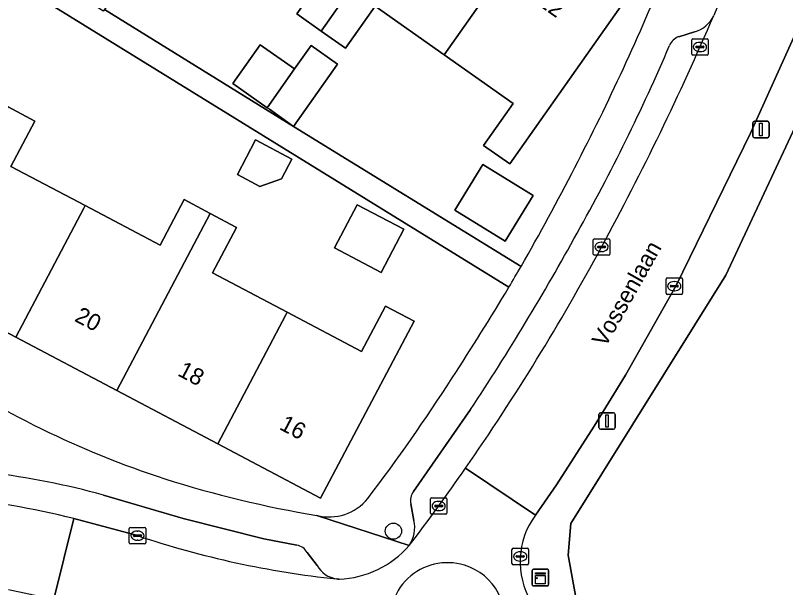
# Model space of a CAD drawing. Extents: x 162661 to 163484, y 380247 to 381230.
# Drawn here: x 163101.35 to 163147.9, y 380903.21 to 380937.77 of the extents above; entities that cross this region are included whole.
import ezdxf

# ---------------------------------------------------------------- set-up
doc = ezdxf.new("R2010")
doc.units = 0
for name, color, linetype in [('IMGEO_Berm_groen', 7, 'Continuous'), ('IMGEO_Boom', 7, 'Continuous'), ('IMGEO_Erf', 7, 'Continuous'), ('IMGEO_Hek', 7, 'Continuous'), ('IMGEO_Kast', 7, 'Continuous'), ('IMGEO_Kolk', 7, 'Continuous'), ('IMGEO_Lichtmast', 7, 'Continuous'), ('IMGEO_Openbare_ruimte_label', 7, 'Continuous'), ('IMGEO_Pand', 7, 'Continuous'), ('IMGEO_Pand_nummerreeks', 7, 'Continuous'), ('IMGEO_Parkeervlak_open', 7, 'Continuous'), ('IMGEO_Rijbaan_lokaal_gesloten', 7, 'Continuous'), ('IMGEO_Rijbaan_lokaal_open', 7, 'Continuous'), ('IMGEO_Voetpad_open', 7, 'Continuous')]:
    doc.layers.add(name, color=color, linetype=linetype)

msp = doc.modelspace()

# ---------------------------------------------------------------- linework, layer by layer
at = {"layer": 'IMGEO_Berm_groen'}
for points in [[(163149.571, 380939.078), (163149.406, 380938.711), (163145.775, 380930.65), (163141.275, 380921.455), (163138.222, 380916.035), (163136.337, 380912.952), (163134.045, 380909.421), (163132.774, 380907.581)], [(163154.294, 380899.394), (163154.247, 380899.765), (163135.284, 380902.281), (163134.757, 380905.164), (163134.917, 380907.085), (163144.291, 380922.073), (163150.959, 380936.325)]]:
    msp.add_lwpolyline(points, dxfattribs=at)
msp.add_arc((163136.589, 380904.774), 4.736, 143.6484, 210.7219, dxfattribs=at)
at = {"layer": 'IMGEO_Boom'}
msp.add_circle((163124.197, 380906.618), 0.489, dxfattribs=at)
at = {"layer": 'IMGEO_Erf'}
for points in [[(163118.364, 380937.86), (163120.152, 380940.404), (163115.969, 380943.346), (163111.811, 380946.27), (163110.023, 380943.728), (163108.527, 380944.78), (163107.08, 380945.799), (163108.863, 380948.335), (163104.562, 380951.36), (163106.862, 380954.631), (163109.738, 380958.721), (163115.489, 380954.673), (163121.142, 380950.695), (163126.793, 380946.718), (163132.444, 380942.741), (163138.193, 380938.695), (163131.241, 380928.799), (163129.647, 380929.921), (163131.43, 380932.456), (163127.267, 380935.384), (163123.089, 380938.323), (163121.307, 380935.789), (163119.832, 380936.827)], [(163118.168, 380931.065), (163116.703, 380932.097), (163116.569, 380932.191), (163114.488, 380933.656), (163116.136, 380935.999), (163118.218, 380934.534), (163119.22, 380935.957), (163120.819, 380934.832)], [(163114.766, 380928.152), (163115.87, 380930.246), (163118.058, 380929.092), (163117.425, 380927.893), (163116.116, 380927.44)], [(163127.913, 380926.008), (163129.609, 380928.76), (163132.646, 380926.888), (163130.95, 380924.136)], [(163120.636, 380923.729), (163122.008, 380926.333), (163124.825, 380924.849), (163123.453, 380922.245)]]:
    msp.add_lwpolyline(points, close=True, dxfattribs=at)
for points in [[(163102.461, 380939.068), (163103.227, 380940.309), (163104.782, 380939.343), (163107.275, 380942.885), (163109.151, 380941.566), (163106.736, 380938.134), (163118.168, 380931.065), (163131.908, 380922.605)], [(163131.171, 380921.346), (163102.461, 380939.068)], [(163150.959, 380936.325), (163144.291, 380922.073), (163134.917, 380907.085), (163134.757, 380905.164), (163135.284, 380902.281), (163154.247, 380899.765), (163154.294, 380899.394)], [(163100.909, 380932.238), (163102.526, 380931.386), (163101.081, 380928.646), (163105.57, 380926.281), (163110.095, 380923.897), (163111.543, 380926.643), (163113.127, 380925.808), (163114.723, 380924.966), (163113.274, 380922.218), (163117.783, 380919.841), (163122.278, 380917.471), (163123.721, 380920.21), (163125.444, 380919.301), (163119.792, 380908.606), (163113.582, 380911.885), (163107.478, 380915.107), (163101.373, 380918.33), (163095.268, 380921.553)]]:
    msp.add_lwpolyline(points, dxfattribs=at)
for centre, radius, start, end in [((163004.018, 380996.627), 147.743, 332.58061, 337.7391), ((163018.444, 380988.201), 131.06, 329.96699, 332.9463), ((163018.774, 380987.975), 130.662, 326.50611, 329.34028), ((163128.458, 380965.083), 58.182, 236.02455, 251.90986), ((163033.545, 380976.237), 111.878, 322.7904, 327.34487), ((163130.382, 380972.495), 65.827, 252.32133, 260.55325), ((163120.296, 380910.529), 3.054, 256.3935, 320.3644)]:
    msp.add_arc(centre, radius, start, end, dxfattribs=at)
at = {"layer": 'IMGEO_Hek'}
for points in [[(163134.917, 380907.085), (163144.291, 380922.073), (163150.959, 380936.325)], [(163154.247, 380899.765), (163135.284, 380902.281), (163134.757, 380905.164), (163134.917, 380907.085)]]:
    msp.add_lwpolyline(points, dxfattribs=at)
at = {"layer": 'IMGEO_Kast'}
for p, q in [((163132.579, 380903.39), (163132.579, 380904.231)), ((163132.579, 380904.231), (163132.579, 380903.39)), ((163132.654, 380904.315), (163133.495, 380904.315)), ((163133.495, 380904.315), (163132.654, 380904.315)), ((163133.579, 380904.24), (163133.579, 380903.399)), ((163133.579, 380903.399), (163133.579, 380904.24)), ((163133.504, 380903.315), (163132.663, 380903.315)), ((163132.663, 380903.315), (163133.504, 380903.315))]:
    msp.add_line(p, q, dxfattribs=at)
for points in [[(163132.774, 380904.105), (163133.374, 380904.105), (163133.374, 380904.02), (163132.774, 380904.02), (163132.774, 380904.105)], [(163132.774, 380903.93), (163133.374, 380903.93), (163133.374, 380903.441), (163132.774, 380903.441), (163132.774, 380903.93)]]:
    msp.add_lwpolyline(points, dxfattribs=at)
msp.add_circle((163132.858, 380903.779), 0.0377, dxfattribs=at)
for centre, start, end in [((163132.657, 380904.237), 92.4484, 184.2845), ((163132.657, 380904.237), 92.4484, 184.2845), ((163133.501, 380904.237), 2.4484, 94.2845), ((163133.501, 380904.237), 2.4484, 94.2845), ((163132.657, 380903.393), 182.4484, 274.2845), ((163132.657, 380903.393), 182.4484, 274.2845), ((163133.501, 380903.393), 272.4484, 4.2845), ((163133.501, 380903.393), 272.4484, 4.2845)]:
    msp.add_arc(centre, 0.0779, start, end, dxfattribs=at)
at = {"layer": 'IMGEO_Kolk'}
for p, q in [((163142.296, 380936.361), (163143.148, 380936.361)), ((163142.221, 380935.435), (163142.221, 380936.287)), ((163142.48, 380935.855), (163142.48, 380935.867)), ((163142.523, 380935.904), (163142.921, 380935.904)), ((163142.709, 380936.141), (163142.734, 380936.141)), ((163142.964, 380935.867), (163142.964, 380935.855)), ((163143.222, 380936.287), (163143.222, 380935.435)), ((163142.918, 380935.818), (163142.52, 380935.818)), ((163142.732, 380935.581), (163142.707, 380935.581)), ((163143.148, 380935.361), (163142.296, 380935.361)), ((163136.351, 380924.283), (163137.203, 380924.283)), ((163136.276, 380923.357), (163136.276, 380924.209)), ((163136.535, 380923.777), (163136.535, 380923.789)), ((163136.578, 380923.826), (163136.976, 380923.826)), ((163136.764, 380924.063), (163136.789, 380924.063)), ((163137.019, 380923.789), (163137.019, 380923.777)), ((163137.277, 380924.209), (163137.277, 380923.357)), ((163136.973, 380923.74), (163136.575, 380923.74)), ((163136.787, 380923.503), (163136.762, 380923.503)), ((163137.203, 380923.283), (163136.351, 380923.283)), ((163140.745, 380921.914), (163141.597, 380921.914)), ((163140.67, 380920.988), (163140.67, 380921.84)), ((163140.972, 380921.457), (163141.37, 380921.457)), ((163141.158, 380921.694), (163141.183, 380921.694)), ((163141.671, 380921.84), (163141.671, 380920.988)), ((163140.929, 380921.408), (163140.929, 380921.42)), ((163141.367, 380921.371), (163140.969, 380921.371)), ((163141.181, 380921.134), (163141.156, 380921.134)), ((163141.413, 380921.42), (163141.413, 380921.408)), ((163141.597, 380920.914), (163140.745, 380920.914)), ((163126.432, 380907.709), (163126.432, 380908.561)), ((163126.507, 380908.635), (163127.359, 380908.635)), ((163126.92, 380908.415), (163126.945, 380908.415)), ((163127.433, 380908.561), (163127.433, 380907.709)), ((163126.691, 380908.129), (163126.691, 380908.141)), ((163127.129, 380908.092), (163126.731, 380908.092)), ((163126.734, 380908.178), (163127.132, 380908.178)), ((163127.175, 380908.141), (163127.175, 380908.129)), ((163127.359, 380907.635), (163126.507, 380907.635)), ((163126.943, 380907.855), (163126.918, 380907.855)), ((163108.232, 380905.918), (163108.232, 380906.77)), ((163108.307, 380906.844), (163109.159, 380906.844)), ((163108.72, 380906.624), (163108.745, 380906.624)), ((163109.233, 380906.77), (163109.233, 380905.918)), ((163108.491, 380906.338), (163108.491, 380906.35)), ((163108.929, 380906.301), (163108.531, 380906.301)), ((163108.534, 380906.387), (163108.932, 380906.387)), ((163108.975, 380906.35), (163108.975, 380906.338)), ((163109.159, 380905.844), (163108.307, 380905.844)), ((163108.743, 380906.064), (163108.718, 380906.064)), ((163131.362, 380904.664), (163131.362, 380905.516)), ((163131.437, 380905.59), (163132.289, 380905.59)), ((163131.85, 380905.37), (163131.875, 380905.37)), ((163132.363, 380905.516), (163132.363, 380904.664)), ((163131.621, 380905.084), (163131.621, 380905.096)), ((163132.059, 380905.047), (163131.661, 380905.047)), ((163131.664, 380905.133), (163132.062, 380905.133)), ((163131.873, 380904.81), (163131.848, 380904.81)), ((163132.105, 380905.096), (163132.105, 380905.084)), ((163132.289, 380904.59), (163131.437, 380904.59))]:
    msp.add_line(p, q, dxfattribs=at)
for points in [[(163142.296, 380936.361), (163143.148, 380936.361)], [(163142.221, 380935.435), (163142.221, 380936.287)], [(163143.222, 380936.287), (163143.222, 380935.435)], [(163143.148, 380935.361), (163142.296, 380935.361)], [(163136.351, 380924.283), (163137.203, 380924.283)], [(163136.276, 380923.357), (163136.276, 380924.209)], [(163137.277, 380924.209), (163137.277, 380923.357)], [(163137.203, 380923.283), (163136.351, 380923.283)], [(163140.745, 380921.914), (163141.597, 380921.914)], [(163140.67, 380920.988), (163140.67, 380921.84)], [(163141.671, 380921.84), (163141.671, 380920.988)], [(163141.597, 380920.914), (163140.745, 380920.914)], [(163126.432, 380907.709), (163126.432, 380908.561)], [(163126.507, 380908.635), (163127.359, 380908.635)], [(163127.433, 380908.561), (163127.433, 380907.709)], [(163127.359, 380907.635), (163126.507, 380907.635)], [(163108.232, 380905.918), (163108.232, 380906.77)], [(163108.307, 380906.844), (163109.159, 380906.844)], [(163109.233, 380906.77), (163109.233, 380905.918)], [(163109.159, 380905.844), (163108.307, 380905.844)], [(163131.362, 380904.664), (163131.362, 380905.516)], [(163131.437, 380905.59), (163132.289, 380905.59)], [(163132.363, 380905.516), (163132.363, 380904.664)], [(163132.289, 380904.59), (163131.437, 380904.59)]]:
    msp.add_lwpolyline(points, dxfattribs=at)
for centre, radius, start, end in [((163142.298, 380936.285), 0.0765, 91.552, 178.448), ((163142.298, 380936.285), 0.0765, 91.552, 178.448), ((163143.146, 380936.285), 0.0765, 1.552, 88.448), ((163143.146, 380936.285), 0.0765, 1.552, 88.448), ((163142.52, 380935.864), 0.0403, 85.8775, 175.7526), ((163142.925, 380935.866), 0.0386, 1.7309, 96.639), ((163142.298, 380935.437), 0.0765, 181.552, 268.448), ((163142.298, 380935.437), 0.0765, 181.552, 268.448), ((163142.517, 380935.854), 0.0366, 178.938, 274.7102), ((163142.921, 380935.861), 0.043, 264.8664, 352.4533), ((163143.146, 380935.437), 0.0765, 271.552, 358.448), ((163143.146, 380935.437), 0.0765, 271.552, 358.448), ((163136.353, 380924.207), 0.0765, 91.552, 178.448), ((163136.353, 380924.207), 0.0765, 91.552, 178.448), ((163137.201, 380924.207), 0.0765, 1.552, 88.448), ((163137.201, 380924.207), 0.0765, 1.552, 88.448), ((163136.575, 380923.786), 0.0403, 85.8775, 175.7526), ((163136.572, 380923.776), 0.0366, 178.938, 274.7102), ((163136.976, 380923.783), 0.043, 264.8664, 352.4533), ((163136.98, 380923.788), 0.0386, 1.7309, 96.639), ((163136.353, 380923.359), 0.0765, 181.552, 268.448), ((163136.353, 380923.359), 0.0765, 181.552, 268.448), ((163137.201, 380923.359), 0.0765, 271.552, 358.448), ((163137.201, 380923.359), 0.0765, 271.552, 358.448), ((163140.747, 380921.838), 0.0765, 91.552, 178.448), ((163140.747, 380921.838), 0.0765, 91.552, 178.448), ((163141.595, 380921.838), 0.0765, 1.552, 88.448), ((163141.595, 380921.838), 0.0765, 1.552, 88.448), ((163140.969, 380921.417), 0.0403, 85.8775, 175.7526), ((163141.374, 380921.419), 0.0386, 1.7309, 96.639), ((163140.747, 380920.99), 0.0765, 181.552, 268.448), ((163140.747, 380920.99), 0.0765, 181.552, 268.448), ((163140.966, 380921.407), 0.0366, 178.938, 274.7102), ((163141.37, 380921.414), 0.043, 264.8664, 352.4533), ((163141.595, 380920.99), 0.0765, 271.552, 358.448), ((163141.595, 380920.99), 0.0765, 271.552, 358.448), ((163126.509, 380908.559), 0.0765, 91.552, 178.448), ((163126.509, 380908.559), 0.0765, 91.552, 178.448), ((163127.357, 380908.559), 0.0765, 1.552, 88.448), ((163127.357, 380908.559), 0.0765, 1.552, 88.448), ((163126.731, 380908.138), 0.0403, 85.8775, 175.7526), ((163126.728, 380908.128), 0.0366, 178.938, 274.7102), ((163127.132, 380908.135), 0.043, 264.8664, 352.4533), ((163127.136, 380908.14), 0.0386, 1.7309, 96.639), ((163126.509, 380907.711), 0.0765, 181.552, 268.448), ((163126.509, 380907.711), 0.0765, 181.552, 268.448), ((163127.357, 380907.711), 0.0765, 271.552, 358.448), ((163127.357, 380907.711), 0.0765, 271.552, 358.448), ((163108.309, 380906.768), 0.0765, 91.552, 178.448), ((163108.309, 380906.768), 0.0765, 91.552, 178.448), ((163109.157, 380906.768), 0.0765, 1.552, 88.448), ((163109.157, 380906.768), 0.0765, 1.552, 88.448), ((163108.531, 380906.347), 0.0403, 85.8775, 175.7526), ((163108.528, 380906.337), 0.0366, 178.938, 274.7102), ((163108.932, 380906.344), 0.043, 264.8664, 352.4533), ((163108.936, 380906.349), 0.0386, 1.7309, 96.639), ((163108.309, 380905.92), 0.0765, 181.552, 268.448), ((163108.309, 380905.92), 0.0765, 181.552, 268.448), ((163109.157, 380905.92), 0.0765, 271.552, 358.448), ((163109.157, 380905.92), 0.0765, 271.552, 358.448), ((163131.439, 380905.514), 0.0765, 91.552, 178.448), ((163131.439, 380905.514), 0.0765, 91.552, 178.448), ((163132.287, 380905.514), 0.0765, 1.552, 88.448), ((163132.287, 380905.514), 0.0765, 1.552, 88.448), ((163131.661, 380905.093), 0.0403, 85.8775, 175.7526), ((163131.658, 380905.083), 0.0366, 178.938, 274.7102), ((163132.062, 380905.09), 0.043, 264.8664, 352.4533), ((163132.066, 380905.095), 0.0386, 1.7309, 96.639), ((163131.439, 380904.666), 0.0765, 181.552, 268.448), ((163131.439, 380904.666), 0.0765, 181.552, 268.448), ((163132.287, 380904.666), 0.0765, 271.552, 358.448), ((163132.287, 380904.666), 0.0765, 271.552, 358.448)]:
    msp.add_arc(centre, radius, start, end, dxfattribs=at)
for centre, major_axis, ratio, start_param, end_param in [((163142.708, 380935.861), (-0.387, 0.002), 0.722429, 4.712389, 7.853982), ((163142.733, 380935.861), (-0.39, 0.002), 0.717154, 1.570796, 4.712389), ((163136.763, 380923.783), (-0.387, 0.002), 0.722429, 4.712389, 7.853982), ((163136.788, 380923.783), (-0.39, 0.002), 0.717154, 1.570796, 4.712389), ((163141.157, 380921.414), (-0.387, 0.002), 0.722429, 4.712389, 7.853982), ((163141.182, 380921.414), (-0.39, 0.002), 0.717154, 1.570796, 4.712389), ((163126.919, 380908.135), (-0.387, 0.002), 0.722429, 4.712389, 7.853982), ((163126.944, 380908.135), (-0.39, 0.002), 0.717154, 1.570796, 4.712389), ((163108.719, 380906.344), (-0.387, 0.002), 0.722429, 4.712389, 7.853982), ((163108.744, 380906.344), (-0.39, 0.002), 0.717154, 1.570796, 4.712389), ((163131.849, 380905.09), (-0.387, 0.002), 0.722429, 4.712389, 7.853982), ((163131.874, 380905.09), (-0.39, 0.002), 0.717154, 1.570796, 4.712389)]:
    msp.add_ellipse(centre, major_axis=major_axis, ratio=ratio, start_param=start_param, end_param=end_param, dxfattribs=at)
at = {"layer": 'IMGEO_Lichtmast'}
for p, q in [((163145.909, 380930.477), (163145.909, 380931.277)), ((163145.909, 380931.277), (163145.909, 380930.477)), ((163146.009, 380931.377), (163146.799, 380931.377)), ((163146.799, 380931.377), (163146.009, 380931.377)), ((163146.899, 380931.277), (163146.899, 380930.477)), ((163146.899, 380930.477), (163146.899, 380931.277)), ((163146.799, 380930.377), (163146.009, 380930.377)), ((163146.009, 380930.377), (163146.799, 380930.377)), ((163136.612, 380912.87), (163136.612, 380913.67)), ((163136.612, 380913.67), (163136.612, 380912.87)), ((163136.712, 380913.77), (163137.502, 380913.77)), ((163137.502, 380913.77), (163136.712, 380913.77)), ((163137.602, 380913.67), (163137.602, 380912.87)), ((163137.602, 380912.87), (163137.602, 380913.67)), ((163137.502, 380912.77), (163136.712, 380912.77)), ((163136.712, 380912.77), (163137.502, 380912.77))]:
    msp.add_line(p, q, dxfattribs=at)
for points in [[(163146.329, 380931.252), (163146.479, 380931.252), (163146.479, 380930.502), (163146.329, 380930.502), (163146.329, 380931.252)], [(163137.032, 380913.645), (163137.182, 380913.645), (163137.182, 380912.895), (163137.032, 380912.895), (163137.032, 380913.645)]]:
    msp.add_lwpolyline(points, dxfattribs=at)
for centre, start, end in [((163146.009, 380931.277), 90, 180), ((163146.009, 380931.277), 90, 180), ((163146.799, 380931.277), 0, 90), ((163146.799, 380931.277), 360, 90), ((163146.009, 380930.477), 180, 270), ((163146.009, 380930.477), 180, 270), ((163146.799, 380930.477), 270, 0), ((163146.799, 380930.477), 270, 0), ((163136.712, 380913.67), 90, 180), ((163136.712, 380913.67), 90, 180), ((163137.502, 380913.67), 0, 90), ((163137.502, 380913.67), 360, 90), ((163136.712, 380912.87), 180, 270), ((163136.712, 380912.87), 180, 270), ((163137.502, 380912.87), 270, 0), ((163137.502, 380912.87), 270, 0)]:
    msp.add_arc(centre, 0.1, start, end, dxfattribs=at)
at = {"layer": 'IMGEO_Pand'}
for points in [[(163115.969, 380943.346), (163120.152, 380940.404), (163118.364, 380937.86), (163119.832, 380936.827), (163126.793, 380946.718), (163121.142, 380950.695)], [(163127.267, 380935.384), (163132.444, 380942.741), (163126.793, 380946.718), (163119.832, 380936.827), (163121.307, 380935.789), (163123.089, 380938.323)], [(163127.267, 380935.384), (163131.43, 380932.456), (163129.647, 380929.921), (163131.241, 380928.799), (163138.193, 380938.695), (163132.444, 380942.741)], [(163118.218, 380934.534), (163116.136, 380935.999), (163114.488, 380933.656), (163116.569, 380932.191)], [(163118.218, 380934.534), (163116.569, 380932.191), (163116.703, 380932.097), (163118.168, 380931.065), (163120.819, 380934.832), (163119.22, 380935.957)], [(163100.909, 380932.238), (163095.268, 380921.553), (163101.373, 380918.33), (163105.494, 380926.136), (163105.57, 380926.281), (163101.081, 380928.646), (163102.526, 380931.386)], [(163114.766, 380928.152), (163116.116, 380927.44), (163117.425, 380927.893), (163118.058, 380929.092), (163115.87, 380930.246)], [(163127.913, 380926.008), (163130.95, 380924.136), (163132.646, 380926.888), (163129.609, 380928.76)], [(163113.127, 380925.808), (163111.543, 380926.643), (163110.095, 380923.897), (163105.57, 380926.281), (163105.494, 380926.136), (163101.373, 380918.33), (163107.478, 380915.107)], [(163120.636, 380923.729), (163123.453, 380922.245), (163124.825, 380924.849), (163122.008, 380926.333)], [(163117.783, 380919.841), (163113.274, 380922.218), (163114.723, 380924.966), (163113.127, 380925.808), (163107.478, 380915.107), (163113.582, 380911.885), (163117.704, 380919.692)], [(163117.783, 380919.841), (163117.704, 380919.692), (163113.582, 380911.885), (163119.792, 380908.606), (163125.444, 380919.301), (163123.721, 380920.21), (163122.278, 380917.471)]]:
    msp.add_lwpolyline(points, close=True, dxfattribs=at)
at = {"layer": 'IMGEO_Parkeervlak_open'}
for points in [[(163142.385, 380936.787), (163141.443, 380936.485)], [(163128.856, 380913.957), (163125.413, 380909.007)], [(163118.356, 380905.771), (163116.37, 380906.157), (163111.492, 380907.375), (163106.676, 380908.794)], [(163125.25, 380908.261), (163125.439, 380907.267)], [(163104.892, 380907.377), (163108.733, 380906.344)], [(163119.582, 380904.533), (163118.983, 380905.328)]]:
    msp.add_lwpolyline(points, dxfattribs=at)
for centre, radius, start, end in [((162990.156, 381003.473), 166.878, 331.47389, 336.8135), ((163141.979, 380938.458), 1.72, 283.6451, 336.3694), ((163141.813, 380935.526), 1.028, 111.0807, 155.0203), ((163035.799, 380980.689), 114.206, 330.59631, 336.9424), ((163006.679, 380994.994), 146.609, 326.44487, 331.31361), ((163013.842, 380990.197), 139.728, 325.18028, 331.61858), ((163014.881, 380989.462), 138.455, 322.79452, 325.18429), ((163093.951, 380862.34), 48.165, 74.6811, 83.0168), ((163126.179, 380908.449), 0.948, 143.9144, 191.4349), ((163091.651, 380853.503), 55.477, 76.1915, 84.1255), ((163123.462, 380906.844), 2.021, 326.9656, 12.0811), ((163126.701, 380960.053), 56.635, 251.5023, 263.9832), ((163118.222, 380904.916), 0.866, 28.4383, 81.0763), ((163121.018, 380905.376), 1.665, 210.4053, 261.2588)]:
    msp.add_arc(centre, radius, start, end, dxfattribs=at)
at = {"layer": 'IMGEO_Rijbaan_lokaal_gesloten'}
msp.add_lwpolyline([(163100.934, 380903.1), (163103.669, 380902.499), (163104.892, 380907.377)], dxfattribs=at)
msp.add_arc((163091.651, 380853.503), 55.477, 76.1915, 84.1255, dxfattribs=at)
at = {"layer": 'IMGEO_Rijbaan_lokaal_open'}
for points in [[(163138.222, 380916.035), (163141.275, 380921.455), (163145.775, 380930.65), (163149.406, 380938.711), (163144.725, 380940.635), (163143.555, 380937.769)], [(163128.552, 380910.413), (163132.774, 380907.581), (163134.045, 380909.421), (163136.337, 380912.952), (163138.222, 380916.035)], [(163132.774, 380907.581), (163128.552, 380910.413)], [(163108.733, 380906.344), (163104.892, 380907.377), (163103.669, 380902.499), (163103.586, 380902.166), (163107.294, 380901.282), (163123.332, 380897.204), (163129.44, 380895.655), (163134.958, 380894.385), (163135.459, 380894.27), (163136.273, 380899.799)], [(163120.924, 380903.714), (163120.845, 380903.722), (163120.765, 380903.73)]]:
    msp.add_lwpolyline(points, dxfattribs=at)
for centre, radius, start, end in [((162990.156, 381003.473), 166.878, 331.47389, 336.8135), ((163013.842, 380990.197), 139.728, 325.18028, 331.61858), ((163014.881, 380989.462), 138.455, 322.79452, 325.18429), ((163136.589, 380904.774), 4.736, 143.6484, 210.7219), ((163126.701, 380960.053), 56.635, 251.5023, 263.9832), ((163120.637, 380909.745), 6.038, 272.7252, 318.4723), ((163127.464, 380901.235), 3.478, 72.934, 254.6524), ((163127.464, 380901.235), 3.478, 72.934, 254.6524), ((163127.474, 380901.232), 3.477, 254.4911, 73.0953), ((163127.474, 380901.232), 3.477, 254.4911, 73.0953)]:
    msp.add_arc(centre, radius, start, end, dxfattribs=at)
at = {"layer": 'IMGEO_Voetpad_open'}
for points in [[(163118.168, 380931.065), (163106.736, 380938.134), (163106.658, 380938.023), (163104.782, 380939.343), (163103.227, 380940.309), (163102.461, 380939.068), (163131.171, 380921.346)], [(163141.443, 380936.485), (163142.385, 380936.787)], [(163131.908, 380922.605), (163118.168, 380931.065)], [(163125.413, 380909.007), (163128.856, 380913.957)], [(163106.676, 380908.794), (163111.492, 380907.375), (163116.37, 380906.157), (163118.356, 380905.771)], [(163125.439, 380907.267), (163125.25, 380908.261)], [(163125.157, 380905.742), (163119.578, 380907.561)], [(163119.578, 380907.561), (163125.157, 380905.742)], [(163118.983, 380905.328), (163119.582, 380904.533)], [(163120.765, 380903.73), (163120.845, 380903.722), (163120.924, 380903.714)]]:
    msp.add_lwpolyline(points, dxfattribs=at)
for centre, radius, start, end in [((163004.018, 380996.627), 147.743, 332.58061, 337.7391), ((163141.979, 380938.458), 1.72, 283.6451, 336.3694), ((163141.813, 380935.526), 1.028, 111.0807, 155.0203), ((163035.799, 380980.689), 114.206, 330.59631, 336.9424), ((163018.444, 380988.201), 131.06, 329.96699, 332.9463), ((163006.679, 380994.994), 146.609, 326.44487, 331.31361), ((163027.098, 380983.114), 121.023, 329.31059, 330.00126), ((163027.098, 380983.114), 121.023, 329.31059, 330.00126), ((163018.774, 380987.975), 130.662, 326.50611, 329.34028), ((163128.458, 380965.083), 58.182, 236.02455, 251.90986), ((163033.545, 380976.237), 111.878, 322.7904, 327.34487), ((163093.951, 380862.34), 48.165, 74.6811, 83.0168), ((163130.382, 380972.495), 65.827, 252.32133, 260.55325), ((163126.179, 380908.449), 0.948, 143.9144, 191.4349), ((163120.296, 380910.529), 3.054, 256.3935, 320.3644), ((163123.462, 380906.844), 2.021, 326.9656, 12.0811), ((163118.222, 380904.916), 0.866, 28.4383, 81.0763), ((163120.637, 380909.745), 6.038, 272.7252, 318.4723), ((163121.018, 380905.376), 1.665, 210.4053, 261.2588)]:
    msp.add_arc(centre, radius, start, end, dxfattribs=at)

# ---------------------------------------------------------------- texts
at = {"layer": 'IMGEO_Openbare_ruimte_label'}
msp.add_text('Vossenlaan', height=1, rotation=60.5892, dxfattribs=at).set_placement((163137.008, 380917.678))
at = {"layer": 'IMGEO_Pand_nummerreeks'}
for s, rotation, p in [('12', 324.863, (163132.855, 380938.44)), ('20', 332.1692, (163104.869, 380919.333)), ('18', 332.1692, (163111.099, 380916.045)), ('16', 332.1692, (163117.244, 380912.8))]:
    msp.add_text(s, height=1, rotation=rotation, dxfattribs=at).set_placement(p)

doc.saveas('drawing.dxf')
